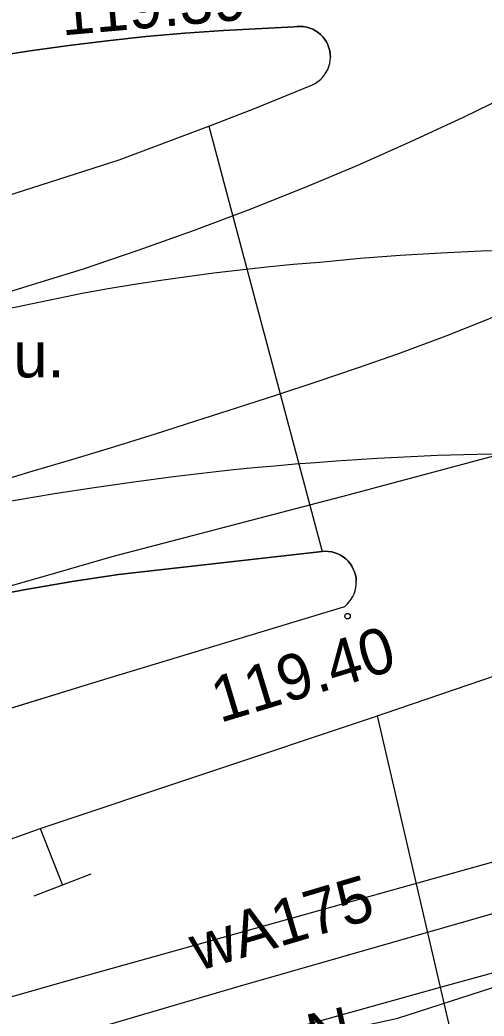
# Model space of a CAD drawing. Extents: x 6432121 to 6432331, y 5662538 to 5662686.
# Drawn here: x 6432218.86 to 6432226.48, y 5662646.9 to 5662663.23 of the extents above; entities that cross this region are included whole.
import ezdxf

# ---------------------------------------------------------------- set-up
doc = ezdxf.new("R2010")
doc.units = 0
for name, color, linetype in [('Warstwa 12', 7, 'Continuous'), ('Warstwa 13', 7, 'Continuous'), ('Warstwa 19', 7, 'Continuous'), ('Warstwa 24', 7, 'Continuous'), ('Warstwa 25', 7, 'Continuous'), ('Warstwa 37', 7, 'Continuous'), ('Warstwa 6', 7, 'Continuous'), ('Warstwa 8', 7, 'Continuous'), ('Warstwa 9', 7, 'Continuous')]:
    doc.layers.add(name, color=color, linetype=linetype)

msp = doc.modelspace()

# ---------------------------------------------------------------- linework, layer by layer
at = {"layer": 'Warstwa 12'}
for points in [[(6432212.97, 5662655.39), (6432213.402, 5662653.995), (6432213.854, 5662652.579), (6432219.282, 5662654.12), (6432220.373, 5662654.436), (6432224.247, 5662655.447), (6432229.538, 5662656.862), (6432239.665, 5662659.652), (6432244.044, 5662660.848), (6432244.451, 5662661.055)], [(6432190.996, 5662642.041), (6432194.526, 5662643.006), (6432198.018, 5662643.972), (6432203.026, 5662645.328), (6432204.628, 5662645.761), (6432211.976, 5662647.774), (6432214.839, 5662648.562), (6432217.625, 5662649.417), (6432219.194, 5662649.979), (6432224.613, 5662651.789), (6432231.741, 5662654.216), (6432231.921, 5662654.269), (6432237.616, 5662656.187), (6432239.128, 5662656.695), (6432250.011, 5662660.369)], [(6432243.16, 5662653.357), (6432238.818, 5662652.077), (6432231.878, 5662650.088), (6432222.396, 5662647.368), (6432215.333, 5662645.3), (6432207.594, 5662643.095), (6432203.827, 5662642.037), (6432191.669, 5662638.887), (6432188.536, 5662637.951), (6432178.127, 5662635.09), (6432171.153, 5662633.111), (6432168.815, 5662632.536), (6432160.001, 5662630.035), (6432149.66, 5662627.205), (6432148.406, 5662626.88), (6432146.819, 5662626.408)], [(6432158.82, 5662630.77), (6432175.75, 5662635.097), (6432183.256, 5662637.281), (6432187.49, 5662638.459), (6432193.338, 5662639.961), (6432200.302, 5662642.068), (6432202.966, 5662642.795), (6432206.953, 5662643.86), (6432219.613, 5662647.474), (6432231.967, 5662650.923), (6432237.55, 5662652.52)], [(6432148.933, 5662626.337), (6432149.745, 5662626.416), (6432159.721, 5662629.206), (6432169.939, 5662632.014), (6432176.484, 5662633.766), (6432189.566, 5662637.418), (6432201.613, 5662640.684), (6432214.385, 5662644.209), (6432225.797, 5662647.387), (6432236.718, 5662650.384), (6432240.909, 5662651.556), (6432241.641, 5662651.786)], [(6432226.41, 5662644.57), (6432224.724, 5662651.826)], [(6432214.26, 5662645.92), (6432215.85, 5662644.51), (6432222.01, 5662646.2), (6432225.06, 5662646.87), (6432228.01, 5662647.82)]]:
    msp.add_lwpolyline(points, dxfattribs=at)
at = {"layer": 'Warstwa 19'}
for p, q in [((6432219.194, 5662649.979), (6432219.557, 5662649.047)), ((6432220.023, 5662649.228), (6432219.091, 5662648.866))]:
    msp.add_line(p, q, dxfattribs=at)
at = {"layer": 'Warstwa 25'}
msp.add_circle((6432224.235, 5662653.459), 0.045, dxfattribs=at)
at = {"layer": 'Warstwa 37'}
for points in [[(6432214.43, 5662657.47), (6432215.037, 5662657.656), (6432215.643, 5662657.843), (6432216.25, 5662658.029), (6432216.857, 5662658.216), (6432217.464, 5662658.403), (6432218.07, 5662658.589), (6432218.677, 5662658.776), (6432219.283, 5662658.963), (6432219.89, 5662659.15), (6432220.802, 5662659.457), (6432221.709, 5662659.781), (6432222.61, 5662660.121), (6432223.504, 5662660.477), (6432224.392, 5662660.85), (6432225.272, 5662661.239), (6432226.146, 5662661.643), (6432227.012, 5662662.064), (6432227.87, 5662662.5), (6432228.481, 5662662.843), (6432229.084, 5662663.2), (6432229.679, 5662663.572)], [(6432227.088, 5662659.459), (6432226.426, 5662659.442), (6432225.763, 5662659.413), (6432225.101, 5662659.373), (6432224.44, 5662659.322), (6432223.78, 5662659.26), (6432223.344, 5662659.222), (6432222.909, 5662659.18), (6432222.475, 5662659.133), (6432222.041, 5662659.081), (6432221.607, 5662659.024), (6432221.174, 5662658.963), (6432220.742, 5662658.896), (6432220.311, 5662658.826), (6432219.88, 5662658.75), (6432217.04, 5662658.16), (6432214.43, 5662657.47)], [(6432210.31, 5662653.19), (6432211.285, 5662653.484), (6432212.259, 5662653.778), (6432213.234, 5662654.073), (6432214.208, 5662654.367), (6432215.182, 5662654.662), (6432216.157, 5662654.956), (6432217.131, 5662655.251), (6432218.106, 5662655.545), (6432219.08, 5662655.84), (6432219.749, 5662656.04), (6432220.417, 5662656.243), (6432221.083, 5662656.449), (6432221.749, 5662656.659), (6432222.413, 5662656.872), (6432223.077, 5662657.089), (6432223.739, 5662657.309), (6432224.4, 5662657.533), (6432225.06, 5662657.76), (6432225.851, 5662658.053), (6432226.634, 5662658.365)], [(6432227.009, 5662656.117), (6432226.359, 5662656.111), (6432225.709, 5662656.092), (6432225.06, 5662656.06), (6432224.723, 5662656.042), (6432224.386, 5662656.022), (6432224.048, 5662656), (6432223.712, 5662655.975), (6432223.375, 5662655.949), (6432223.038, 5662655.92), (6432222.702, 5662655.889), (6432222.366, 5662655.856), (6432222.03, 5662655.82), (6432221.378, 5662655.743), (6432220.728, 5662655.658), (6432220.078, 5662655.565), (6432219.43, 5662655.465), (6432218.783, 5662655.356), (6432218.137, 5662655.239), (6432217.493, 5662655.114), (6432216.851, 5662654.981), (6432216.21, 5662654.84), (6432210.31, 5662653.19)]]:
    msp.add_lwpolyline(points, dxfattribs=at)
at = {"layer": 'Warstwa 6'}
for points in [[(6432217.07, 5662659.85), (6432220.49, 5662660.94), (6432221.96, 5662661.49), (6432222.71, 5662661.78), (6432223.66, 5662662.17), (6432223.706, 5662662.194), (6432223.749, 5662662.223), (6432223.789, 5662662.256), (6432223.826, 5662662.292), (6432223.858, 5662662.333), (6432223.886, 5662662.376), (6432223.91, 5662662.423), (6432223.928, 5662662.471), (6432223.942, 5662662.521), (6432223.95, 5662662.572), (6432223.953, 5662662.624), (6432223.951, 5662662.676), (6432223.943, 5662662.727), (6432223.93, 5662662.778), (6432223.912, 5662662.826), (6432223.888, 5662662.873), (6432223.861, 5662662.916), (6432223.829, 5662662.957), (6432223.792, 5662662.994), (6432223.753, 5662663.028), (6432223.71, 5662663.057), (6432223.664, 5662663.081), (6432223.616, 5662663.101), (6432223.566, 5662663.115), (6432223.515, 5662663.124), (6432223.463, 5662663.128), (6432223.411, 5662663.127), (6432223.36, 5662663.12), (6432222.2, 5662663.06), (6432221.564, 5662663.015), (6432220.928, 5662662.96), (6432220.294, 5662662.894), (6432219.661, 5662662.817), (6432219.029, 5662662.729), (6432218.399, 5662662.63)], [(6432214.41, 5662650.62), (6432220.13, 5662652.39), (6432224.19, 5662653.62), (6432224.229, 5662653.655), (6432224.264, 5662653.693), (6432224.294, 5662653.735), (6432224.321, 5662653.78), (6432224.342, 5662653.827), (6432224.359, 5662653.876), (6432224.371, 5662653.927), (6432224.377, 5662653.979), (6432224.378, 5662654.031), (6432224.374, 5662654.083), (6432224.364, 5662654.134), (6432224.349, 5662654.184), (6432224.33, 5662654.232), (6432224.305, 5662654.277), (6432224.276, 5662654.32), (6432224.243, 5662654.36), (6432224.205, 5662654.397), (6432224.165, 5662654.429), (6432224.121, 5662654.457), (6432224.074, 5662654.48), (6432224.025, 5662654.498), (6432223.975, 5662654.512), (6432223.924, 5662654.52), (6432223.872, 5662654.523), (6432223.82, 5662654.52), (6432220.48, 5662654.14), (6432219.719, 5662654.025), (6432218.96, 5662653.896), (6432218.204, 5662653.754)]]:
    msp.add_lwpolyline(points, dxfattribs=at)
at = {"layer": 'Warstwa 8'}
for p, q in [((6432222.2, 5662663.06), (6432223.36, 5662663.12)), ((6432223.36, 5662663.12), (6432223.411, 5662663.127)), ((6432223.411, 5662663.127), (6432223.463, 5662663.128)), ((6432223.463, 5662663.128), (6432223.515, 5662663.124)), ((6432223.515, 5662663.124), (6432223.566, 5662663.115)), ((6432223.566, 5662663.115), (6432223.616, 5662663.101)), ((6432220.294, 5662662.894), (6432220.928, 5662662.96)), ((6432220.928, 5662662.96), (6432221.564, 5662663.015)), ((6432221.564, 5662663.015), (6432222.2, 5662663.06)), ((6432223.616, 5662663.101), (6432223.664, 5662663.081)), ((6432223.664, 5662663.081), (6432223.71, 5662663.057)), ((6432223.71, 5662663.057), (6432223.753, 5662663.028)), ((6432223.753, 5662663.028), (6432223.792, 5662662.994)), ((6432223.792, 5662662.994), (6432223.829, 5662662.957)), ((6432223.829, 5662662.957), (6432223.861, 5662662.916)), ((6432219.029, 5662662.729), (6432219.661, 5662662.817)), ((6432219.661, 5662662.817), (6432220.294, 5662662.894)), ((6432223.861, 5662662.916), (6432223.888, 5662662.873)), ((6432223.888, 5662662.873), (6432223.912, 5662662.826)), ((6432223.912, 5662662.826), (6432223.93, 5662662.778)), ((6432218.399, 5662662.63), (6432219.029, 5662662.729)), ((6432223.93, 5662662.778), (6432223.943, 5662662.727)), ((6432223.943, 5662662.727), (6432223.951, 5662662.676)), ((6432223.95, 5662662.572), (6432223.953, 5662662.624)), ((6432223.951, 5662662.676), (6432223.953, 5662662.624)), ((6432223.91, 5662662.423), (6432223.928, 5662662.471)), ((6432223.928, 5662662.471), (6432223.942, 5662662.521)), ((6432223.942, 5662662.521), (6432223.95, 5662662.572)), ((6432223.826, 5662662.292), (6432223.858, 5662662.333)), ((6432223.858, 5662662.333), (6432223.886, 5662662.376)), ((6432223.886, 5662662.376), (6432223.91, 5662662.423)), ((6432222.71, 5662661.78), (6432223.66, 5662662.17)), ((6432223.66, 5662662.17), (6432223.706, 5662662.194)), ((6432223.706, 5662662.194), (6432223.749, 5662662.223)), ((6432223.749, 5662662.223), (6432223.789, 5662662.256)), ((6432223.789, 5662662.256), (6432223.826, 5662662.292)), ((6432221.96, 5662661.49), (6432222.71, 5662661.78)), ((6432220.49, 5662660.94), (6432221.96, 5662661.49)), ((6432221.96, 5662661.49), (6432223.82, 5662654.52)), ((6432221.96, 5662661.49), (6432223.82, 5662654.52)), ((6432217.07, 5662659.85), (6432220.49, 5662660.94)), ((6432220.48, 5662654.14), (6432223.82, 5662654.52)), ((6432223.82, 5662654.52), (6432223.872, 5662654.523)), ((6432223.872, 5662654.523), (6432223.924, 5662654.52)), ((6432223.924, 5662654.52), (6432223.975, 5662654.512)), ((6432223.975, 5662654.512), (6432224.025, 5662654.498)), ((6432224.025, 5662654.498), (6432224.074, 5662654.48)), ((6432224.074, 5662654.48), (6432224.121, 5662654.457)), ((6432224.121, 5662654.457), (6432224.165, 5662654.429)), ((6432224.165, 5662654.429), (6432224.205, 5662654.397)), ((6432224.205, 5662654.397), (6432224.243, 5662654.36)), ((6432224.243, 5662654.36), (6432224.276, 5662654.32)), ((6432224.276, 5662654.32), (6432224.305, 5662654.277)), ((6432219.719, 5662654.025), (6432220.48, 5662654.14)), ((6432224.305, 5662654.277), (6432224.33, 5662654.232)), ((6432224.33, 5662654.232), (6432224.349, 5662654.184)), ((6432224.349, 5662654.184), (6432224.364, 5662654.134)), ((6432224.364, 5662654.134), (6432224.374, 5662654.083)), ((6432218.96, 5662653.896), (6432219.719, 5662654.025)), ((6432224.371, 5662653.927), (6432224.377, 5662653.979)), ((6432224.374, 5662654.083), (6432224.378, 5662654.031)), ((6432224.377, 5662653.979), (6432224.378, 5662654.031)), ((6432218.204, 5662653.754), (6432218.96, 5662653.896)), ((6432224.321, 5662653.78), (6432224.342, 5662653.827)), ((6432224.342, 5662653.827), (6432224.359, 5662653.876)), ((6432224.359, 5662653.876), (6432224.371, 5662653.927)), ((6432224.19, 5662653.62), (6432224.229, 5662653.655)), ((6432224.229, 5662653.655), (6432224.264, 5662653.693)), ((6432224.264, 5662653.693), (6432224.294, 5662653.735)), ((6432224.294, 5662653.735), (6432224.321, 5662653.78)), ((6432220.13, 5662652.39), (6432224.19, 5662653.62)), ((6432214.41, 5662650.62), (6432220.13, 5662652.39))]:
    msp.add_line(p, q, dxfattribs=at)
at = {"layer": 'Warstwa 9'}
for p, q in [((6432222.2, 5662663.06), (6432223.36, 5662663.12)), ((6432223.36, 5662663.12), (6432223.411, 5662663.127)), ((6432223.411, 5662663.127), (6432223.463, 5662663.128)), ((6432223.463, 5662663.128), (6432223.515, 5662663.124)), ((6432223.515, 5662663.124), (6432223.566, 5662663.115)), ((6432223.566, 5662663.115), (6432223.616, 5662663.101)), ((6432220.294, 5662662.894), (6432220.928, 5662662.96)), ((6432220.928, 5662662.96), (6432221.564, 5662663.015)), ((6432221.564, 5662663.015), (6432222.2, 5662663.06)), ((6432223.616, 5662663.101), (6432223.664, 5662663.081)), ((6432223.664, 5662663.081), (6432223.71, 5662663.057)), ((6432223.71, 5662663.057), (6432223.753, 5662663.028)), ((6432223.753, 5662663.028), (6432223.792, 5662662.994)), ((6432223.792, 5662662.994), (6432223.829, 5662662.957)), ((6432223.829, 5662662.957), (6432223.861, 5662662.916)), ((6432219.029, 5662662.729), (6432219.661, 5662662.817)), ((6432219.661, 5662662.817), (6432220.294, 5662662.894)), ((6432223.861, 5662662.916), (6432223.888, 5662662.873)), ((6432223.888, 5662662.873), (6432223.912, 5662662.826)), ((6432223.912, 5662662.826), (6432223.93, 5662662.778)), ((6432218.399, 5662662.63), (6432219.029, 5662662.729)), ((6432223.93, 5662662.778), (6432223.943, 5662662.727)), ((6432223.943, 5662662.727), (6432223.951, 5662662.676)), ((6432223.95, 5662662.572), (6432223.953, 5662662.624)), ((6432223.951, 5662662.676), (6432223.953, 5662662.624)), ((6432223.91, 5662662.423), (6432223.928, 5662662.471)), ((6432223.928, 5662662.471), (6432223.942, 5662662.521)), ((6432223.942, 5662662.521), (6432223.95, 5662662.572)), ((6432223.826, 5662662.292), (6432223.858, 5662662.333)), ((6432223.858, 5662662.333), (6432223.886, 5662662.376)), ((6432223.886, 5662662.376), (6432223.91, 5662662.423)), ((6432222.71, 5662661.78), (6432223.66, 5662662.17)), ((6432223.66, 5662662.17), (6432223.706, 5662662.194)), ((6432223.706, 5662662.194), (6432223.749, 5662662.223)), ((6432223.749, 5662662.223), (6432223.789, 5662662.256)), ((6432223.789, 5662662.256), (6432223.826, 5662662.292)), ((6432221.96, 5662661.49), (6432222.71, 5662661.78)), ((6432220.49, 5662660.94), (6432221.96, 5662661.49)), ((6432217.07, 5662659.85), (6432220.49, 5662660.94)), ((6432220.48, 5662654.14), (6432223.82, 5662654.52)), ((6432223.82, 5662654.52), (6432223.872, 5662654.523)), ((6432223.872, 5662654.523), (6432223.924, 5662654.52)), ((6432223.924, 5662654.52), (6432223.975, 5662654.512)), ((6432223.975, 5662654.512), (6432224.025, 5662654.498)), ((6432224.025, 5662654.498), (6432224.074, 5662654.48)), ((6432224.074, 5662654.48), (6432224.121, 5662654.457)), ((6432224.121, 5662654.457), (6432224.165, 5662654.429)), ((6432224.165, 5662654.429), (6432224.205, 5662654.397)), ((6432224.205, 5662654.397), (6432224.243, 5662654.36)), ((6432224.243, 5662654.36), (6432224.276, 5662654.32)), ((6432224.276, 5662654.32), (6432224.305, 5662654.277)), ((6432219.719, 5662654.025), (6432220.48, 5662654.14)), ((6432224.305, 5662654.277), (6432224.33, 5662654.232)), ((6432224.33, 5662654.232), (6432224.349, 5662654.184)), ((6432224.349, 5662654.184), (6432224.364, 5662654.134)), ((6432224.364, 5662654.134), (6432224.374, 5662654.083)), ((6432218.96, 5662653.896), (6432219.719, 5662654.025)), ((6432224.371, 5662653.927), (6432224.377, 5662653.979)), ((6432224.374, 5662654.083), (6432224.378, 5662654.031)), ((6432224.377, 5662653.979), (6432224.378, 5662654.031)), ((6432218.204, 5662653.754), (6432218.96, 5662653.896)), ((6432224.321, 5662653.78), (6432224.342, 5662653.827)), ((6432224.342, 5662653.827), (6432224.359, 5662653.876)), ((6432224.359, 5662653.876), (6432224.371, 5662653.927)), ((6432224.19, 5662653.62), (6432224.229, 5662653.655)), ((6432224.229, 5662653.655), (6432224.264, 5662653.693)), ((6432224.264, 5662653.693), (6432224.294, 5662653.735)), ((6432224.294, 5662653.735), (6432224.321, 5662653.78)), ((6432220.13, 5662652.39), (6432224.19, 5662653.62)), ((6432214.41, 5662650.62), (6432220.13, 5662652.39))]:
    msp.add_line(p, q, dxfattribs=at)

# ---------------------------------------------------------------- texts
at = {"layer": 'Warstwa 13'}
for s, rotation, p in [('wA175', 16.633, (6432221.784, 5662647.636)), ('eN', 12.3873, (6432223.12, 5662646.06))]:
    msp.add_text(s, height=0.75, rotation=rotation, dxfattribs=at).set_placement(p)
at = {"layer": 'Warstwa 24'}
msp.add_text('i.u.', height=0.75, dxfattribs=at).set_placement((6432218.253, 5662657.374))
at = {"layer": 'Warstwa 25'}
for s, rotation, p in [('119.39', 4.9847, (6432219.553, 5662662.979)), ('119.40', 16.8564, (6432222.142, 5662651.706))]:
    msp.add_text(s, height=0.75, rotation=rotation, dxfattribs=at).set_placement(p)

doc.saveas('drawing.dxf')
